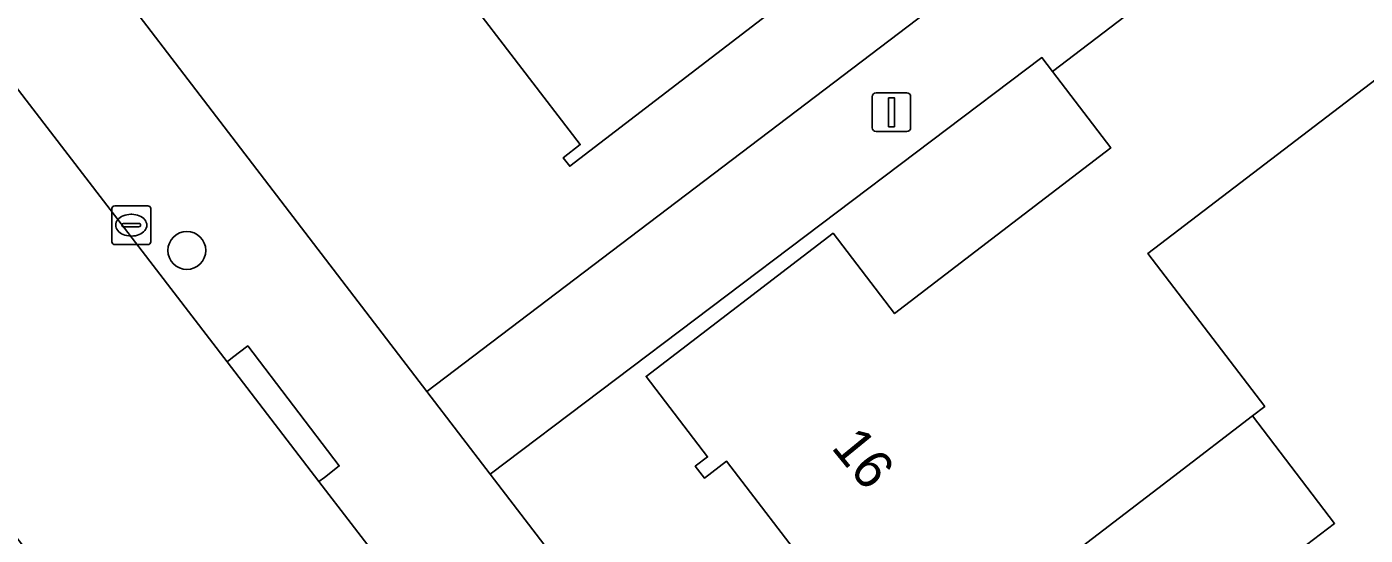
# Model space of a CAD drawing. Extents: x 159352 to 160617, y 385888 to 387323.
# Drawn here: x 160273.33 to 160307.82, y 386580.1 to 386593.21 of the extents above; entities that cross this region are included whole.
import ezdxf

# ---------------------------------------------------------------- set-up
doc = ezdxf.new("R2010")
doc.units = 0
for name, color, linetype in [('IMGEO_Boom', 7, 'Continuous'), ('IMGEO_Erf', 7, 'Continuous'), ('IMGEO_Kolk', 7, 'Continuous'), ('IMGEO_Lichtmast', 7, 'Continuous'), ('IMGEO_Pand', 7, 'Continuous'), ('IMGEO_Pand_nummerreeks', 7, 'Continuous'), ('IMGEO_Rijbaan_lokaal_open', 7, 'Continuous'), ('IMGEO_Voetpad_open', 7, 'Continuous')]:
    doc.layers.add(name, color=color, linetype=linetype)

msp = doc.modelspace()

# ---------------------------------------------------------------- linework, layer by layer
at = {"layer": 'IMGEO_Boom'}
msp.add_circle((160277.453, 386587.443), 0.489, dxfattribs=at)
at = {"layer": 'IMGEO_Erf'}
for points in [[(160231.086, 386652.432), (160283.64, 386583.809), (160299.606, 386595.938), (160297.429, 386598.805), (160303.426, 386603.36), (160299.546, 386608.64), (160296.718, 386606.483), (160295.065, 386608.65), (160297.893, 386610.807), (160294.958, 386614.626), (160292.13, 386612.469), (160290.477, 386614.636), (160293.305, 386616.793), (160290.369, 386620.611), (160287.541, 386618.454), (160285.888, 386620.621), (160288.716, 386622.778), (160285.779, 386626.598), (160282.951, 386624.441), (160281.298, 386626.608), (160284.126, 386628.765), (160281.19, 386632.584), (160282.394, 386633.509)], [(160271.721, 386625.365), (160274.036, 386622.346), (160276.751, 386623.413), (160278.536, 386621.085), (160276.311, 386619.379), (160280.9, 386613.392), (160280.958, 386613.317), (160283.499, 386615.265), (160285.925, 386612.1), (160288.03, 386609.354), (160285.49, 386607.406), (160290.078, 386601.42), (160291.716, 386599.285), (160294.758, 386595.316), (160287.321, 386589.615), (160287.154, 386589.833), (160287.593, 386590.17), (160283.08, 386596.056), (160278.492, 386602.042), (160273.903, 386608.027), (160269.313, 386614.014)], [(160314.206, 386552.197), (160309.608, 386558.199), (160305.01, 386564.199), (160300.412, 386570.201), (160295.814, 386576.202), (160291.36, 386582.015), (160290.79, 386581.578), (160290.558, 386581.881), (160290.875, 386582.124), (160289.288, 386584.196), (160294.106, 386587.888), (160295.693, 386585.816), (160298.193, 386587.732), (160301.265, 386590.086), (160299.761, 386592.055), (160299.488, 386592.413), (160285.267, 386581.678), (160327.174, 386527.009)]]:
    msp.add_lwpolyline(points, dxfattribs=at)
msp.add_lwpolyline([(160321.191, 386576.6), (160318.26, 386580.425), (160315.324, 386578.176), (160313.657, 386580.352), (160316.593, 386582.602), (160313.662, 386586.426), (160310.726, 386584.177), (160309.059, 386586.353), (160311.995, 386588.603), (160308.906, 386592.469), (160302.222, 386587.365), (160305.233, 386583.422), (160304.916, 386583.179), (160307.032, 386580.408), (160305.23, 386579.032), (160307.71, 386575.796), (160312.308, 386569.794), (160316.906, 386563.793), (160325.755, 386570.574), (160322.858, 386574.423), (160319.922, 386572.174), (160318.255, 386574.35)], close=True, dxfattribs=at)
at = {"layer": 'IMGEO_Kolk'}
for p, q in [((160275.52, 386587.669), (160275.52, 386588.521)), ((160275.595, 386588.595), (160276.447, 386588.595)), ((160276.521, 386588.521), (160276.521, 386587.669)), ((160275.822, 386588.138), (160276.22, 386588.138)), ((160276.008, 386588.375), (160276.033, 386588.375)), ((160275.779, 386588.089), (160275.779, 386588.101)), ((160276.217, 386588.052), (160275.819, 386588.052)), ((160276.031, 386587.815), (160276.006, 386587.815)), ((160276.263, 386588.101), (160276.263, 386588.089)), ((160276.447, 386587.595), (160275.595, 386587.595))]:
    msp.add_line(p, q, dxfattribs=at)
for points in [[(160275.52, 386587.669), (160275.52, 386588.521)], [(160275.595, 386588.595), (160276.447, 386588.595)], [(160276.521, 386588.521), (160276.521, 386587.669)], [(160276.447, 386587.595), (160275.595, 386587.595)]]:
    msp.add_lwpolyline(points, dxfattribs=at)
for centre, radius, start, end in [((160275.597, 386588.519), 0.0765, 91.552, 178.448), ((160275.597, 386588.519), 0.0765, 91.552, 178.448), ((160276.445, 386588.519), 0.0765, 1.552, 88.448), ((160276.445, 386588.519), 0.0765, 1.552, 88.448), ((160275.819, 386588.098), 0.0403, 85.8775, 175.7526), ((160276.224, 386588.1), 0.0386, 1.7309, 96.639), ((160275.816, 386588.088), 0.0366, 178.938, 274.7102), ((160276.22, 386588.095), 0.043, 264.8664, 352.4533), ((160275.597, 386587.671), 0.0765, 181.552, 268.448), ((160275.597, 386587.671), 0.0765, 181.552, 268.448), ((160276.445, 386587.671), 0.0765, 271.552, 358.448), ((160276.445, 386587.671), 0.0765, 271.552, 358.448)]:
    msp.add_arc(centre, radius, start, end, dxfattribs=at)
for centre, major_axis, ratio, start_param, end_param in [((160276.007, 386588.095), (-0.387, 0.002), 0.722429, 4.712389, 7.853982), ((160276.032, 386588.095), (-0.39, 0.002), 0.717154, 1.570796, 4.712389)]:
    msp.add_ellipse(centre, major_axis=major_axis, ratio=ratio, start_param=start_param, end_param=end_param, dxfattribs=at)
at = {"layer": 'IMGEO_Lichtmast'}
for p, q in [((160295.117, 386590.606), (160295.117, 386591.406)), ((160295.117, 386591.406), (160295.117, 386590.606)), ((160295.217, 386591.506), (160296.007, 386591.506)), ((160296.007, 386591.506), (160295.217, 386591.506)), ((160296.107, 386591.406), (160296.107, 386590.606)), ((160296.107, 386590.606), (160296.107, 386591.406)), ((160296.007, 386590.506), (160295.217, 386590.506)), ((160295.217, 386590.506), (160296.007, 386590.506))]:
    msp.add_line(p, q, dxfattribs=at)
msp.add_lwpolyline([(160295.537, 386591.381), (160295.687, 386591.381), (160295.687, 386590.631), (160295.537, 386590.631), (160295.537, 386591.381)], dxfattribs=at)
for centre, start, end in [((160295.217, 386591.406), 90, 180), ((160295.217, 386591.406), 90, 180), ((160296.007, 386591.406), 0, 90), ((160296.007, 386591.406), 360, 90), ((160295.217, 386590.606), 180, 270), ((160295.217, 386590.606), 180, 270), ((160296.007, 386590.606), 270, 0), ((160296.007, 386590.606), 270, 0)]:
    msp.add_arc(centre, 0.1, start, end, dxfattribs=at)
at = {"layer": 'IMGEO_Pand'}
for points in [[(160283.08, 386596.056), (160287.593, 386590.17), (160287.154, 386589.833), (160287.321, 386589.615), (160294.758, 386595.316), (160291.716, 386599.285), (160290.078, 386601.42)], [(160302.222, 386587.365), (160308.906, 386592.469), (160307.935, 386593.741), (160305.738, 386596.618), (160299.761, 386592.055), (160301.265, 386590.086), (160298.193, 386587.732), (160295.693, 386585.816), (160294.106, 386587.888), (160289.288, 386584.196), (160290.875, 386582.124), (160290.558, 386581.881), (160290.79, 386581.578), (160291.36, 386582.015), (160295.814, 386576.202), (160302.879, 386581.619), (160304.916, 386583.179), (160305.233, 386583.422)], [(160305.23, 386579.032), (160307.032, 386580.408), (160304.916, 386583.179), (160302.879, 386581.619), (160295.814, 386576.202), (160300.412, 386570.201), (160307.71, 386575.796)]]:
    msp.add_lwpolyline(points, close=True, dxfattribs=at)
at = {"layer": 'IMGEO_Rijbaan_lokaal_open'}
msp.add_lwpolyline([(160284.547, 386576.684), (160282.52, 386579.323), (160280.858, 386581.487), (160278.489, 386584.572), (160269.832, 386595.845), (160254.118, 386616.329), (160247.946, 386624.346), (160242.507, 386620.255), (160242.357, 386620.141), (160246.445, 386614.758), (160259.74, 386597.432), (160260.295, 386596.705), (160265.459, 386589.943), (160266.737, 386588.269), (160269.497, 386584.655), (160272.336, 386580.985), (160275.322, 386577.124), (160281.487, 386569.095), (160282.036, 386568.415), (160293.78, 386553.335), (160293.769, 386553.289), (160301.853, 386542.767), (160307.414, 386546.975), (160292.308, 386566.578)], close=True, dxfattribs=at)
at = {"layer": 'IMGEO_Voetpad_open'}
for points in [[(160285.267, 386581.678), (160283.64, 386583.809), (160231.086, 386652.432), (160231.072, 386652.425), (160227.933, 386656.9)], [(160269.832, 386595.845), (160278.489, 386584.572), (160278.633, 386584.682), (160279.025, 386584.982), (160281.383, 386581.889), (160280.998, 386581.595), (160280.858, 386581.487), (160282.52, 386579.323), (160282.657, 386579.428), (160283.056, 386579.733), (160285.078, 386577.09), (160284.68, 386576.786), (160284.547, 386576.684), (160292.308, 386566.578), (160307.414, 386546.975), (160309.161, 386544.709), (160321.712, 386528.422), (160322.109, 386528.725), (160328.245, 386520.706), (160327.848, 386520.403), (160343.309, 386500.178), (160343.45, 386500)], [(160346.394, 386501.927), (160338.645, 386512.01), (160333.861, 386518.285), (160332.401, 386520.19), (160328.044, 386525.874), (160327.174, 386527.009), (160285.267, 386581.678)]]:
    msp.add_lwpolyline(points, dxfattribs=at)
for points in [[(160327.134, 386613.365), (160325.389, 386615.639), (160321.913, 386612.965), (160313.486, 386606.481), (160306.835, 386601.428), (160306.79, 386601.394), (160305.603, 386600.493), (160299.606, 386595.938), (160283.64, 386583.809), (160285.267, 386581.678), (160299.488, 386592.413), (160299.761, 386592.055), (160305.738, 386596.618), (160306.938, 386597.534), (160312.907, 386602.092), (160312.725, 386602.331)], [(160279.025, 386584.982), (160278.633, 386584.682), (160278.489, 386584.572), (160280.858, 386581.487), (160280.998, 386581.595), (160281.383, 386581.889)]]:
    msp.add_lwpolyline(points, close=True, dxfattribs=at)

# ---------------------------------------------------------------- texts
at = {"layer": 'IMGEO_Pand_nummerreeks'}
msp.add_text('16', height=1, rotation=309.2302, dxfattribs=at).set_placement((160294.038, 386582.362))

doc.saveas('drawing.dxf')
